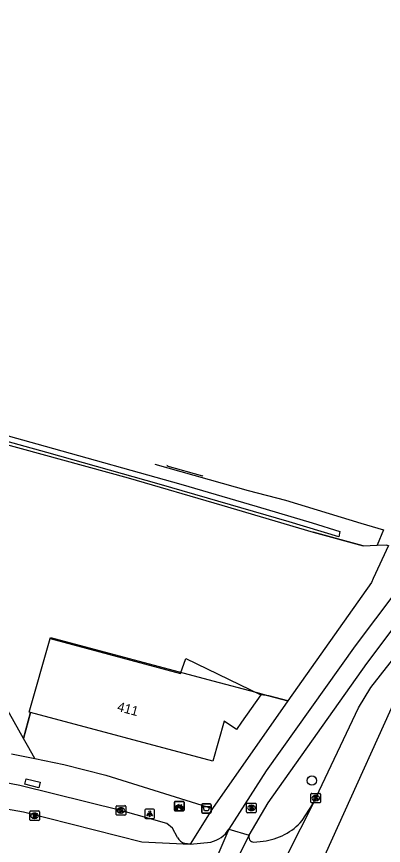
# Model space of a CAD drawing. Extents: x 163010 to 163853, y 382793 to 383982.
# Drawn here: x 163692 to 163730.7, y 383840.7 to 383928.1 of the extents above; entities that cross this region are included whole.
import ezdxf

# ---------------------------------------------------------------- set-up
doc = ezdxf.new("R2010")
doc.units = 0
for name, color, linetype in [('IMGEO_Afvalbak', 7, 'Continuous'), ('IMGEO_Boom', 7, 'Continuous'), ('IMGEO_Brandkraan', 7, 'Continuous'), ('IMGEO_Fietsenrek', 7, 'Continuous'), ('IMGEO_Fietspad_open', 7, 'Continuous'), ('IMGEO_Geluidsscherm', 7, 'Continuous'), ('IMGEO_Groenvoorziening', 7, 'Continuous'), ('IMGEO_Hek', 7, 'Continuous'), ('IMGEO_Kolk', 7, 'Continuous'), ('IMGEO_Lichtpunt', 7, 'Continuous'), ('IMGEO_Pand', 7, 'Continuous'), ('IMGEO_Pand_nummerreeks', 7, 'Continuous'), ('IMGEO_Rijbaan_lokaal_gesloten', 7, 'Continuous'), ('IMGEO_Rijbaan_lokaal_open', 7, 'Continuous'), ('IMGEO_Rioolput', 7, 'Continuous'), ('IMGEO_Spoorbaan_gesloten', 7, 'Continuous'), ('IMGEO_Spoorbaan_halfverhard', 7, 'Continuous'), ('IMGEO_Voetpad_open', 7, 'Continuous')]:
    doc.layers.add(name, color=color, linetype=linetype)

msp = doc.modelspace()

# ---------------------------------------------------------------- linework, layer by layer
at = {"layer": 'IMGEO_Afvalbak'}
for p, q in [((163711.549, 383844.221), (163711.549, 383845.021)), ((163711.549, 383845.021), (163711.549, 383844.221)), ((163711.649, 383845.121), (163712.439, 383845.121)), ((163712.439, 383845.121), (163711.649, 383845.121)), ((163712.539, 383845.021), (163712.539, 383844.221)), ((163712.539, 383844.221), (163712.539, 383845.021)), ((163712.439, 383844.121), (163711.649, 383844.121)), ((163711.649, 383844.121), (163712.439, 383844.121))]:
    msp.add_line(p, q, dxfattribs=at)
msp.add_lwpolyline([(163711.692, 383844.835), (163712.396, 383844.835), (163712.247, 383844.365), (163711.841, 383844.365), (163711.692, 383844.835)], dxfattribs=at)
for centre, start, end in [((163711.649, 383845.021), 90, 180), ((163711.649, 383845.021), 90, 180), ((163712.439, 383845.021), 0, 90), ((163712.439, 383845.021), 360, 90), ((163711.649, 383844.221), 180, 270), ((163711.649, 383844.221), 180, 270), ((163712.439, 383844.221), 270, 0), ((163712.439, 383844.221), 270, 0)]:
    msp.add_arc(centre, 0.1, start, end, dxfattribs=at)
at = {"layer": 'IMGEO_Boom'}
msp.add_circle((163723.174, 383847.563), 0.489, dxfattribs=at)
at = {"layer": 'IMGEO_Brandkraan'}
for p, q in [((163716.292, 383844.256), (163716.292, 383845.108)), ((163716.367, 383845.182), (163717.219, 383845.182)), ((163716.78, 383844.962), (163716.805, 383844.962)), ((163717.293, 383845.108), (163717.293, 383844.256)), ((163717.219, 383844.182), (163716.367, 383844.182)), ((163716.803, 383844.402), (163716.778, 383844.402))]:
    msp.add_line(p, q, dxfattribs=at)
for points in [[(163716.292, 383844.256), (163716.292, 383845.108)], [(163716.367, 383845.182), (163717.219, 383845.182)], [(163716.64, 383844.882), (163716.64, 383844.482), (163716.853, 383844.482)], [(163716.871, 383844.882), (163716.64, 383844.882)], [(163716.819, 383844.801), (163716.765, 383844.801), (163716.765, 383844.725)], [(163716.765, 383844.725), (163716.818, 383844.725)], [(163716.827, 383844.649), (163716.765, 383844.649), (163716.765, 383844.568)], [(163716.765, 383844.568), (163716.827, 383844.568)], [(163717.293, 383845.108), (163717.293, 383844.256)], [(163717.219, 383844.182), (163716.367, 383844.182)]]:
    msp.add_lwpolyline(points, dxfattribs=at)
for centre, radius, start, end in [((163716.369, 383845.106), 0.0765, 91.55205, 178.44795), ((163716.369, 383845.106), 0.0765, 91.55205, 178.44795), ((163716.82, 383844.763), 0.0379, 267.82845, 90.93552), ((163716.828, 383844.608), 0.0404, 269.87594, 90.50774), ((163716.859, 383844.733), 0.251, 268.66757, 293.53466), ((163716.875, 383844.737), 0.145, 59.4692, 91.53667), ((163716.9, 383844.784), 0.0922, 285.51372, 58.15012), ((163716.905, 383844.592), 0.105, 301.31148, 78.98903), ((163717.217, 383845.106), 0.0765, 1.55205, 88.44795), ((163717.217, 383845.106), 0.0765, 1.55205, 88.44795), ((163716.369, 383844.258), 0.0765, 181.55205, 268.44795), ((163716.369, 383844.258), 0.0765, 181.55205, 268.44795), ((163717.217, 383844.258), 0.0765, 271.55205, 358.44795), ((163717.217, 383844.258), 0.0765, 271.55205, 358.44795)]:
    msp.add_arc(centre, radius, start, end, dxfattribs=at)
for centre, major_axis, ratio, start_param, end_param in [((163716.779, 383844.682), (-0.387, 0.002), 0.722429, 4.712389, 7.853982), ((163716.804, 383844.682), (-0.39, 0.002), 0.717154, 1.570796, 4.712389)]:
    msp.add_ellipse(centre, major_axis=major_axis, ratio=ratio, start_param=start_param, end_param=end_param, dxfattribs=at)
at = {"layer": 'IMGEO_Fietsenrek'}
for p, q in [((163708.763, 383845.37), (163709.604, 383845.37)), ((163709.604, 383845.37), (163708.763, 383845.37)), ((163708.688, 383844.445), (163708.688, 383845.286)), ((163708.688, 383845.286), (163708.688, 383844.445)), ((163708.815, 383844.454), (163708.854, 383844.614)), ((163708.849, 383844.454), (163708.815, 383844.454)), ((163708.884, 383844.602), (163708.849, 383844.454)), ((163708.926, 383844.626), (163708.925, 383844.63)), ((163708.967, 383844.454), (163708.933, 383844.596)), ((163708.957, 383844.637), (163708.958, 383844.63)), ((163708.965, 383844.6), (163709, 383844.454)), ((163709, 383844.454), (163708.967, 383844.454)), ((163709.375, 383844.919), (163709.411, 383844.824)), ((163709.688, 383845.295), (163709.688, 383844.454)), ((163709.688, 383844.454), (163709.688, 383845.295)), ((163709.613, 383844.37), (163708.772, 383844.37)), ((163708.772, 383844.37), (163709.613, 383844.37))]:
    msp.add_line(p, q, dxfattribs=at)
for points in [[(163709.022, 383844.844), (163708.97, 383844.754), (163708.93, 383844.729), (163708.931, 383844.776), (163708.986, 383844.87)], [(163709.001, 383844.896), (163709.096, 383845.06), (163709.182, 383845.046), (163709.184, 383845.037), (163709.128, 383845.026), (163709.101, 383844.981), (163709.357, 383844.94)], [(163709.297, 383844.652), (163709.247, 383844.652), (163709.056, 383844.903), (163709.037, 383844.871)], [(163709.344, 383844.915), (163709.087, 383844.956), (163709.07, 383844.927), (163709.237, 383844.707), (163709.344, 383844.915)], [(163709.392, 383844.817), (163709.362, 383844.894), (163709.253, 383844.676), (163709.296, 383844.676)], [(163709.326, 383844.676), (163709.446, 383844.675), (163709.402, 383844.789)], [(163709.422, 383844.796), (163709.477, 383844.651), (163709.327, 383844.651)], [(163709.357, 383844.94), (163709.382, 383844.989), (163709.376, 383844.993), (163709.353, 383844.997), (163709.341, 383845.004), (163709.34, 383845.007), (163709.342, 383845.012), (163709.437, 383844.997), (163709.439, 383844.987), (163709.429, 383844.974), (163709.417, 383844.968), (163709.403, 383844.974), (163709.375, 383844.919)]]:
    msp.add_lwpolyline(points, dxfattribs=at)
for centre, radius, start, end in [((163708.766, 383845.292), 0.0779, 92.4484, 184.28452), ((163708.766, 383845.292), 0.0779, 92.4484, 184.28452), ((163709.61, 383845.292), 0.0779, 2.4484, 94.28452), ((163709.61, 383845.292), 0.0779, 2.4484, 94.28452), ((163708.928, 383844.755), 0.159, 62.67661, 242.13685), ((163708.928, 383844.755), 0.129, 63.31916, 238.90302), ((163708.908, 383844.626), 0.0499, 12.8025, 158.69338), ((163708.928, 383844.755), 0.159, 253.99666, 271.78671), ((163708.908, 383844.626), 0.0174, 12.8025, 163.45023), ((163708.928, 383844.755), 0.129, 253.41502, 269.02044), ((163708.928, 383844.755), 0.129, 283.60429, 43.43025), ((163708.928, 383844.755), 0.159, 283.5766, 46.60424), ((163709.455, 383844.671), 0.159, 113.3408, 178.32165), ((163709.455, 383844.671), 0.159, 187.0065, 105.77075), ((163709.455, 383844.671), 0.129, 113.92302, 177.95563), ((163709.455, 383844.671), 0.129, 188.67146, 104.58832), ((163709.61, 383844.448), 0.0779, 272.4484, 4.28452), ((163709.61, 383844.448), 0.0779, 272.4484, 4.28452), ((163708.766, 383844.448), 0.0779, 182.4484, 274.28452), ((163708.766, 383844.448), 0.0779, 182.4484, 274.28452)]:
    msp.add_arc(centre, radius, start, end, dxfattribs=at)
at = {"layer": 'IMGEO_Fietspad_open'}
for points in [[(163735.085, 383873.499), (163733.795, 383870.647), (163733.223, 383869.471), (163732.844, 383868.757), (163732.031, 383867.454), (163727.729, 383861.755), (163718.337, 383848.576), (163714.416, 383842.433)], [(163716.551, 383841.824), (163718.55, 383845.209), (163728.96, 383859.909), (163734.061, 383866.666), (163735.036, 383868.309), (163737.162, 383872.937)]]:
    msp.add_lwpolyline(points, dxfattribs=at)
at = {"layer": 'IMGEO_Geluidsscherm'}
for points in [[(163490.464, 383928.071), (163500.279, 383926.265), (163510.09, 383924.398), (163519.827, 383922.018), (163524.754, 383921.064), (163534.616, 383919.647), (163556.627, 383915.221), (163580.236, 383910.143), (163589.951, 383907.991), (163604.633, 383904.701), (163624.116, 383900.211), (163640.182, 383896.358), (163646.686, 383894.343), (163651.838, 383892.871), (163661.49, 383890.508), (163671.238, 383888.339), (163679.329, 383886.217), (163687.716, 383883.874), (163703.781, 383879.478), (163713.684, 383876.601), (163723.319, 383873.752)], [(163728.582, 383872.29), (163723.319, 383873.752)]]:
    msp.add_lwpolyline(points, dxfattribs=at)
at = {"layer": 'IMGEO_Groenvoorziening'}
for points in [[(163692.745, 383851.995), (163688.453, 383859.578), (163687.249, 383861.694)], [(163720.652, 383855.952), (163718.63, 383856.493), (163717.775, 383856.583)], [(163693.479, 383854.74), (163692.745, 383851.995)], [(163693.943, 383849.878), (163693.17, 383851.244), (163692.745, 383851.995)]]:
    msp.add_lwpolyline(points, dxfattribs=at)
at = {"layer": 'IMGEO_Hek'}
for points in [[(163706.623, 383880.922), (163716.463, 383878.144), (163720.373, 383877.095), (163728.335, 383874.677), (163730.707, 383873.998), (163730.065, 383872.369)], [(163728.582, 383872.29), (163730.065, 383872.369), (163731.085, 383872.423)], [(163695.563, 383862.531), (163695.596, 383862.654), (163712.715, 383858.075)], [(163712.715, 383858.075), (163717.247, 383856.863)], [(163717.247, 383856.863), (163718.63, 383856.493)], [(163718.63, 383856.493), (163720.652, 383855.952)], [(163692.745, 383851.995), (163693.479, 383854.74)], [(163693.17, 383851.244), (163692.745, 383851.995)], [(163693.943, 383849.878), (163693.17, 383851.244)]]:
    msp.add_lwpolyline(points, dxfattribs=at)
at = {"layer": 'IMGEO_Kolk'}
for p, q in [((163723.151, 383846.219), (163724.003, 383846.219)), ((163723.076, 383845.293), (163723.076, 383846.145)), ((163723.587, 383845.439), (163723.562, 383845.439)), ((163723.564, 383845.999), (163723.589, 383845.999)), ((163724.077, 383846.145), (163724.077, 383845.293)), ((163702.535, 383843.994), (163702.535, 383844.846)), ((163702.61, 383844.92), (163703.462, 383844.92)), ((163703.023, 383844.7), (163703.048, 383844.7)), ((163703.536, 383844.846), (163703.536, 383843.994)), ((163724.003, 383845.219), (163723.151, 383845.219)), ((163703.462, 383843.92), (163702.61, 383843.92)), ((163703.046, 383844.14), (163703.021, 383844.14))]:
    msp.add_line(p, q, dxfattribs=at)
for points in [[(163723.151, 383846.219), (163724.003, 383846.219)], [(163723.076, 383845.293), (163723.076, 383846.145)], [(163723.397, 383845.919), (163723.52, 383845.919), (163723.52, 383845.768), (163723.65, 383845.919), (163723.814, 383845.919), (163723.668, 383845.768), (163723.821, 383845.519), (163723.669, 383845.519), (163723.584, 383845.683), (163723.52, 383845.616), (163723.52, 383845.519), (163723.397, 383845.519), (163723.397, 383845.919)], [(163724.077, 383846.145), (163724.077, 383845.293)], [(163702.535, 383843.994), (163702.535, 383844.846)], [(163702.61, 383844.92), (163703.462, 383844.92)], [(163702.856, 383844.62), (163702.979, 383844.62), (163702.979, 383844.469), (163703.109, 383844.62), (163703.273, 383844.62), (163703.127, 383844.469), (163703.28, 383844.22), (163703.128, 383844.22), (163703.043, 383844.384), (163702.979, 383844.317), (163702.979, 383844.22), (163702.856, 383844.22), (163702.856, 383844.62)], [(163703.536, 383844.846), (163703.536, 383843.994)], [(163724.003, 383845.219), (163723.151, 383845.219)], [(163703.462, 383843.92), (163702.61, 383843.92)]]:
    msp.add_lwpolyline(points, dxfattribs=at)
for centre, start, end in [((163723.153, 383846.143), 91.55205, 178.44795), ((163723.153, 383846.143), 91.55205, 178.44795), ((163724.001, 383846.143), 1.55205, 88.44795), ((163724.001, 383846.143), 1.55205, 88.44795), ((163702.612, 383844.844), 91.55205, 178.44795), ((163702.612, 383844.844), 91.55205, 178.44795), ((163703.46, 383844.844), 1.55205, 88.44795), ((163703.46, 383844.844), 1.55205, 88.44795), ((163723.153, 383845.295), 181.55205, 268.44795), ((163723.153, 383845.295), 181.55205, 268.44795), ((163724.001, 383845.295), 271.55205, 358.44795), ((163724.001, 383845.295), 271.55205, 358.44795), ((163702.612, 383843.996), 181.55205, 268.44795), ((163702.612, 383843.996), 181.55205, 268.44795), ((163703.46, 383843.996), 271.55205, 358.44795), ((163703.46, 383843.996), 271.55205, 358.44795)]:
    msp.add_arc(centre, 0.0765, start, end, dxfattribs=at)
for centre, major_axis, ratio, start_param, end_param in [((163723.563, 383845.719), (-0.387, 0.002), 0.722429, 4.712389, 7.853982), ((163723.588, 383845.719), (-0.39, 0.002), 0.717154, 1.570796, 4.712389), ((163703.022, 383844.42), (-0.387, 0.002), 0.722429, 4.712389, 7.853982), ((163703.047, 383844.42), (-0.39, 0.002), 0.717154, 1.570796, 4.712389)]:
    msp.add_ellipse(centre, major_axis=major_axis, ratio=ratio, start_param=start_param, end_param=end_param, dxfattribs=at)
at = {"layer": 'IMGEO_Lichtpunt'}
for p, q in [((163705.566, 383844.462), (163705.566, 383843.655)), ((163705.566, 383844.462), (163705.566, 383843.655)), ((163706.468, 383844.557), (163705.66, 383844.557)), ((163706.468, 383844.557), (163705.66, 383844.557)), ((163706.562, 383843.655), (163706.562, 383844.462)), ((163706.562, 383843.655), (163706.562, 383844.462)), ((163705.66, 383843.561), (163706.468, 383843.561)), ((163705.66, 383843.561), (163706.468, 383843.561))]:
    msp.add_line(p, q, dxfattribs=at)
for points in [[(163705.94, 383844.126), (163705.979, 383844.098), (163705.791, 383843.836), (163705.753, 383843.863), (163705.94, 383844.126)], [(163706.042, 383844.078), (163706.089, 383844.078), (163706.089, 383843.756), (163706.042, 383843.756), (163706.042, 383844.078)], [(163706.152, 383844.098), (163706.19, 383844.125), (163706.377, 383843.863), (163706.338, 383843.835), (163706.152, 383844.098)]]:
    msp.add_lwpolyline(points, dxfattribs=at)
msp.add_circle((163706.065, 383844.26), 0.0994, dxfattribs=at)
for centre, start, end in [((163705.66, 383844.462), 90, 180), ((163705.66, 383844.462), 90, 180), ((163706.468, 383844.462), 0, 90), ((163706.468, 383844.462), 0, 90), ((163705.66, 383843.655), 180, 270), ((163705.66, 383843.655), 180, 270), ((163706.468, 383843.655), 270, 0), ((163706.468, 383843.655), 270, 360)]:
    msp.add_arc(centre, 0.0946, start, end, dxfattribs=at)
at = {"layer": 'IMGEO_Pand'}
for points in [[(163693.479, 383854.74), (163693.369, 383854.769), (163695.563, 383862.531), (163709.313, 383858.854), (163709.862, 383860.444), (163717.775, 383856.583)], [(163717.775, 383856.583), (163715.754, 383853.706), (163715.232, 383852.939), (163713.909, 383853.84), (163712.732, 383849.6), (163693.479, 383854.74)]]:
    msp.add_lwpolyline(points, dxfattribs=at)
at = {"layer": 'IMGEO_Rijbaan_lokaal_gesloten'}
for points in [[(163737.042, 383867.604), (163733.53, 383859.598), (163724.518, 383839.649), (163720.529, 383831.978), (163713.678, 383823.652), (163710.565, 383820.17)], [(163723.313, 383845.158), (163728.082, 383855.22), (163729.405, 383857.366), (163735.123, 383864.666), (163735.86, 383865.607), (163736.689, 383866.924), (163737.042, 383867.604)], [(163723.313, 383845.158), (163720.588, 383839.803), (163716.813, 383831.098), (163715.085, 383827.476), (163713.29, 383824.539)]]:
    msp.add_lwpolyline(points, dxfattribs=at)
at = {"layer": 'IMGEO_Rijbaan_lokaal_open'}
for points in [[(163651.285, 383848.959), (163662.729, 383848.257), (163669.531, 383847.907), (163675.07, 383847.205), (163679.558, 383846.574), (163692.742, 383844.26), (163705.224, 383841.104), (163710.329, 383840.863)], [(163722.156, 383843.347), (163723.313, 383845.158)], [(163714.416, 383842.433), (163711.952, 383836.703)], [(163714.416, 383842.433), (163716.551, 383841.824)], [(163710.329, 383840.863), (163712.504, 383841.086)], [(163712.553, 383829.226), (163713.941, 383836.001), (163715.181, 383839.036), (163716.551, 383841.824)], [(163717.037, 383841.089), (163718.037, 383841.179)]]:
    msp.add_lwpolyline(points, dxfattribs=at)
for centre, radius, start, end in [((163717.251, 383847.669), 6.538, 276.9049, 318.61447), ((163711.819, 383844.088), 3.079, 282.84513, 327.4841), ((163717.042, 383841.621), 0.532, 157.50887, 269.43844)]:
    msp.add_arc(centre, radius, start, end, dxfattribs=at)
at = {"layer": 'IMGEO_Rioolput'}
for p, q in [((163693.429, 383843.434), (163693.429, 383844.286)), ((163693.504, 383844.36), (163694.356, 383844.36)), ((163693.94, 383843.58), (163693.915, 383843.58)), ((163693.917, 383844.14), (163693.942, 383844.14)), ((163694.43, 383844.286), (163694.43, 383843.434)), ((163694.356, 383843.36), (163693.504, 383843.36))]:
    msp.add_line(p, q, dxfattribs=at)
for points in [[(163693.429, 383843.434), (163693.429, 383844.286)], [(163693.504, 383844.36), (163694.356, 383844.36)], [(163694.018, 383844.058), (163693.766, 383844.06), (163693.766, 383843.66)], [(163693.766, 383843.66), (163693.89, 383843.66), (163693.89, 383843.822), (163693.901, 383843.822)], [(163693.944, 383843.979), (163693.89, 383843.979), (163693.89, 383843.898)], [(163693.89, 383843.898), (163693.942, 383843.898)], [(163693.948, 383843.793), (163694.019, 383843.66), (163694.159, 383843.66), (163694.094, 383843.786)], [(163694.43, 383844.286), (163694.43, 383843.434)], [(163694.356, 383843.36), (163693.504, 383843.36)]]:
    msp.add_lwpolyline(points, dxfattribs=at)
for centre, radius, start, end in [((163693.506, 383844.284), 0.0765, 91.55205, 178.44795), ((163693.506, 383844.284), 0.0765, 91.55205, 178.44795), ((163693.9, 383843.769), 0.0533, 26.02933, 88.69889), ((163693.926, 383844.087), 0.19, 274.7715, 282.96867), ((163693.95, 383843.883), 0.0964, 77.00612, 93.18647), ((163693.964, 383843.94), 0.0378, 276.66336, 79.67722), ((163694.017, 383843.948), 0.109, 350.36119, 89.41601), ((163694.015, 383843.948), 0.112, 277.58423, 350.98172), ((163693.999, 383843.733), 0.108, 29.51342, 73.79051), ((163694.354, 383844.284), 0.0765, 1.55205, 88.44795), ((163694.354, 383844.284), 0.0765, 1.55205, 88.44795), ((163693.506, 383843.436), 0.0765, 181.55205, 268.44795), ((163693.506, 383843.436), 0.0765, 181.55205, 268.44795), ((163694.354, 383843.436), 0.0765, 271.55205, 358.44795), ((163694.354, 383843.436), 0.0765, 271.55205, 358.44795)]:
    msp.add_arc(centre, radius, start, end, dxfattribs=at)
for centre, major_axis, ratio, start_param, end_param in [((163693.916, 383843.86), (-0.387, 0.002), 0.722429, 4.712389, 7.853982), ((163693.941, 383843.86), (-0.39, 0.002), 0.717154, 1.570796, 4.712389)]:
    msp.add_ellipse(centre, major_axis=major_axis, ratio=ratio, start_param=start_param, end_param=end_param, dxfattribs=at)
at = {"layer": 'IMGEO_Spoorbaan_gesloten'}
msp.add_lwpolyline([(163707.904, 383880.814), (163707.878, 383880.726), (163711.638, 383879.664), (163711.663, 383879.751)], dxfattribs=at)
at = {"layer": 'IMGEO_Spoorbaan_halfverhard'}
for points in [[(163679.329, 383886.217), (163687.716, 383883.874), (163703.781, 383879.478), (163713.684, 383876.601), (163723.319, 383873.752), (163728.582, 383872.29), (163730.065, 383872.369), (163731.085, 383872.423), (163731.086, 383872.363), (163731.247, 383872.319)], [(163685.05, 383885.585), (163695.054, 383882.792), (163709.368, 383878.803), (163717.418, 383876.456), (163723.201, 383874.724), (163726.128, 383873.796), (163726.012, 383873.252), (163720.765, 383874.845), (163707.057, 383878.798), (163695.215, 383882.122), (163680.824, 383886.116)]]:
    msp.add_lwpolyline(points, dxfattribs=at)
at = {"layer": 'IMGEO_Voetpad_open'}
for points in [[(163731.247, 383872.319), (163729.639, 383868.843), (163729.455, 383868.446), (163720.652, 383855.952)], [(163720.652, 383855.952), (163712.676, 383844.634)], [(163708.991, 383841.579), (163708.48, 383842.545), (163707.879, 383843.033), (163703.032, 383844.42), (163692.356, 383847.045), (163687.734, 383847.93), (163674.787, 383849.999), (163666.459, 383850.639), (163662.772, 383850.866), (163651.422, 383851.524)], [(163691.485, 383850.384), (163693.943, 383849.878)], [(163693.943, 383849.878), (163697.019, 383849.275), (163701.44, 383848.127), (163712.676, 383844.634)], [(163694.522, 383847.386), (163694.381, 383846.811), (163692.906, 383847.171), (163693.046, 383847.746), (163694.522, 383847.386)], [(163712.676, 383844.634), (163710.329, 383840.863)], [(163710.329, 383840.863), (163709.769, 383840.922)]]:
    msp.add_lwpolyline(points, dxfattribs=at)
msp.add_arc((163710.193, 383842.213), 1.359, 207.81825, 251.82137, dxfattribs=at)

# ---------------------------------------------------------------- texts
at = {"layer": 'IMGEO_Pand_nummerreeks'}
msp.add_text('411', height=1, rotation=345.05153, dxfattribs=at).set_placement((163702.568, 383854.922))

doc.saveas('drawing.dxf')
